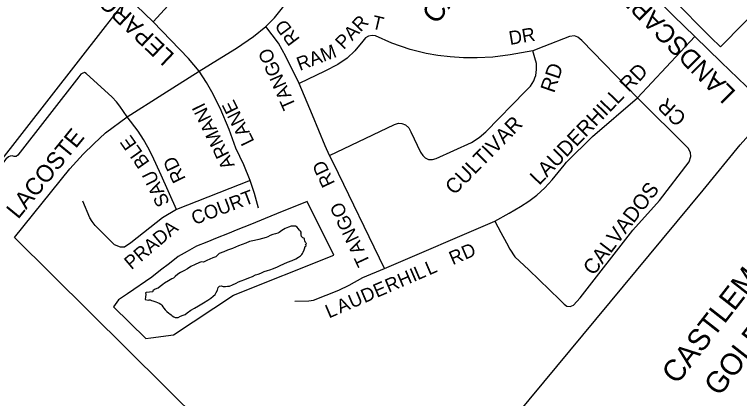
# Model space of a CAD drawing. Extents: x 586326 to 623965, y 4819854 to 4857850.
# Drawn here: x 600266 to 601060, y 4848747 to 4849167 of the extents above; entities that cross this region are included whole.
import ezdxf

# ---------------------------------------------------------------- set-up
doc = ezdxf.new("R2010")
doc.units = 0
for name, color, linetype in [('Lots_Concessions', 7, 'Continuous'), ('Major Rds and Hwys', 7, 'Continuous'), ('Minor Rd Lbls', 7, 'Continuous'), ('Minor Rds', 7, 'Continuous'), ('Park Outlines', 7, 'Continuous'), ('Private Rds', 7, 'Continuous'), ('Proposed Minor Rds', 7, 'Continuous'), ('Proposed Secondary Rds', 7, 'Continuous'), ('Pts of Interest', 7, 'Continuous'), ('School Syms_Lbls', 7, 'Continuous'), ('Secondary Rds Lbls', 7, 'Continuous'), ('SWM Ponds', 7, 'Continuous')]:
    doc.layers.add(name, color=color, linetype=linetype)

msp = doc.modelspace()

# ---------------------------------------------------------------- linework, layer by layer
at = {"layer": 'Lots_Concessions'}
for p, q in [((600363.18, 4849150.39), (600439.86, 4849248.73)), ((600221.01, 4848967.88), (600363.18, 4849150.39))]:
    msp.add_line(p, q, dxfattribs=at)
at = {"layer": 'Major Rds and Hwys'}
for points in [[(600655.71, 4848538.35), (600680.59, 4848565.68), (600727.98, 4848623.21), (601019.9, 4848974.62), (601060.51, 4849024.1), (601094.27, 4849062.29)], [(600655.71, 4848538.35), (600472.16, 4848719.34), (600266.27, 4848923)]]:
    msp.add_lwpolyline(points, dxfattribs=at)
at = {"layer": 'Minor Rds'}
for points in [[(600417.89, 4849158.65), (600390.43, 4849185.69), (600265.78, 4849306.63), (600235.56, 4849335.86), (600223.99, 4849347.03)], [(600417.89, 4849158.65), (600434.62, 4849176.49), (600438.89, 4849180.39), (600443.35, 4849184.18), (600468.79, 4849204.21)], [(600468.2, 4849104.9), (600456.68, 4849118.63), (600417.89, 4849158.65)], [(600577.94, 4849091.28), (600563.38, 4849120.85), (600555.03, 4849135.23), (600541.42, 4849153.76)], [(600661.52, 4849143.38), (600657.84, 4849143.9), (600653.69, 4849143.18), (600650.54, 4849141.06), (600647.43, 4849137.55), (600638.59, 4849126.86), (600630.44, 4849118.85), (600620.04, 4849112), (600606.04, 4849104.86), (600577.94, 4849091.28)], [(600808.68, 4849122.65), (600789.72, 4849120.25), (600772.67, 4849119.2), (600757.84, 4849119.4), (600743.04, 4849120.43), (600729.72, 4849121.92), (600717, 4849124.19), (600699.16, 4849128.46), (600679.32, 4849135.41), (600661.52, 4849143.38)], [(600948.22, 4849075.71), (600887.34, 4849138.36), (600882.88, 4849141.84), (600878.99, 4849143.52), (600873.84, 4849142.78), (600845.65, 4849131.92), (600833.74, 4849126.98)], [(600948.22, 4849075.71), (601010.7, 4849142.63)], [(600611.1, 4849012.59), (600682.3, 4849046.64), (600686.67, 4849047.8), (600690.32, 4849047.56), (600694.27, 4849045.96), (600697.8, 4849042.7), (600700.12, 4849038.54), (600710.73, 4849016.13), (600713.02, 4849012.73), (600715.7, 4849010.14), (600719.53, 4849008.38), (600723.61, 4849008.05), (600727.85, 4849009.2), (600766.36, 4849026.79), (600774.88, 4849032.14), (600782.31, 4849038.48), (600825.51, 4849083.04), (600830.89, 4849088.55), (600834.67, 4849094.24), (600835.81, 4849097.41), (600836.76, 4849100.02), (600837.68, 4849106.73), (600837.5, 4849113.07), (600835.89, 4849119.46), (600833.74, 4849126.98)], [(600833.74, 4849126.98), (600808.68, 4849122.65)], [(600524.21, 4848985.38), (600517.27, 4849002.28), (600508.4, 4849020.52), (600501.38, 4849040.82), (600491.27, 4849064.4), (600482.16, 4849082.15), (600476.39, 4849092.34), (600468.2, 4849104.9)], [(600592.6, 4849056.77), (600577.94, 4849091.28)], [(600792.01, 4848940.93), (600807.81, 4848949.35), (600820.18, 4848956.74), (600829.08, 4848962.75), (600837.85, 4848969.3), (600846.74, 4848977.36), (600854.69, 4848985.93), (600867.71, 4849002.01), (600870.58, 4849005.11), (600898.84, 4849033.2), (600948.22, 4849075.71)], [(600972.03, 4848963.45), (601004.84, 4849005.73), (601006.49, 4849011.56), (601006.01, 4849015.7), (601003.41, 4849020.43), (600948.22, 4849075.71)], [(600443.73, 4848953.39), (600426.72, 4848991.21), (600417.06, 4849012.56), (600412.09, 4849021.83), (600407.33, 4849030), (600401.51, 4849039), (600389.56, 4849054.85)], [(600611.1, 4849012.59), (600606.17, 4849023.25), (600592.6, 4849056.77)], [(600671.2, 4848888.9), (600615.53, 4849004.16), (600611.1, 4849012.59)], [(600524.21, 4848985.38), (600443.73, 4848953.39)], [(600533.14, 4848954.92), (600529.07, 4848970.87), (600524.21, 4848985.38)], [(600443.73, 4848953.39), (600428.36, 4848944.54), (600393.52, 4848917.16), (600386.54, 4848912.53), (600382.3, 4848912.48), (600375.86, 4848914.99), (600354.5, 4848936.16), (600351.13, 4848940.26), (600348.67, 4848944.49), (600341.16, 4848962.74)], [(600943.1, 4848931.1), (600972.03, 4848963.45)], [(600671.2, 4848888.9), (600792.01, 4848940.93)], [(600792.01, 4848940.93), (600798.68, 4848928.3), (600804.62, 4848916.91), (600808.44, 4848910.34), (600814.05, 4848901.79), (600829.06, 4848887.4)], [(600573.25, 4848853.47), (600588.37, 4848853.66), (600593.58, 4848854.46), (600621.27, 4848865.42), (600632.64, 4848870.77), (600647.68, 4848879.06), (600671.2, 4848888.9)]]:
    msp.add_lwpolyline(points, dxfattribs=at)
at = {"layer": 'Park Outlines'}
msp.add_lwpolyline([(600985.52, 4849184.93), (601028.4, 4849141.62), (601038.84, 4849131.36), (601116.02, 4849209.68)], dxfattribs=at)
msp.add_lwpolyline([(600409.83, 4848812.38), (600415.58, 4848813.19), (600440.17, 4848816.65), (600505.9, 4848860.05), (600615.62, 4848903.67), (600586.66, 4848962.12), (600553.17, 4848948.63), (600523.69, 4848936.76), (600510.67, 4848931.53), (600499.36, 4848926.97), (600488.04, 4848922.41), (600476.73, 4848917.86), (600465.44, 4848913.31), (600455.42, 4848907.73), (600445.46, 4848902.18), (600435.82, 4848894.65), (600426.2, 4848887.14), (600416.6, 4848879.64), (600389.85, 4848861.32), (600380.07, 4848854.62), (600374.7, 4848847.05)], close=True, dxfattribs=at)
at = {"layer": 'Private Rds'}
msp.add_lwpolyline([(600389.56, 4849054.85), (600381.56, 4849066.54), (600378, 4849071.28), (600373.03, 4849076.4), (600344.86, 4849102.22), (600342.88, 4849103.15), (600341.07, 4849102.72), (600338.95, 4849101.43), (600336.59, 4849098.72), (600270.05, 4849013.08), (600267.96, 4849011.51), (600266.03, 4849011.55), (600263.67, 4849012.16), (600261.69, 4849011.98), (600259.54, 4849010.96), (600256.78, 4849008.69), (600239.99, 4848986.88)], dxfattribs=at)
at = {"layer": 'Proposed Minor Rds'}
msp.add_lwpolyline([(600829.06, 4848887.4), (600863.11, 4848854.76), (600867.7, 4848849.95), (600870.74, 4848847.69), (600874.53, 4848847.51), (600878.2, 4848849), (600885.43, 4848857.06), (600943.1, 4848931.1)], dxfattribs=at)
at = {"layer": 'Proposed Secondary Rds'}
for points in [[(601010.7, 4849142.63), (600987.65, 4849165.3), (600885.77, 4849266.74)], [(600541.42, 4849153.76), (600550.81, 4849163.15), (600569.61, 4849186.82), (600584.85, 4849206.32), (600590.68, 4849214.53)], [(600468.2, 4849104.9), (600493.17, 4849119.91), (600509.15, 4849130.04), (600527.89, 4849142.71), (600541.42, 4849153.76)], [(601094.27, 4849062.29), (601039.65, 4849114.76), (601010.7, 4849142.63)], [(600389.56, 4849054.85), (600428.46, 4849079.63), (600468.2, 4849104.9)], [(600266.27, 4848923), (600326.94, 4848997.91), (600341.39, 4849013.99), (600353.14, 4849025.23), (600365.93, 4849037.32), (600389.56, 4849054.85)]]:
    msp.add_lwpolyline(points, dxfattribs=at)
at = {"layer": 'SWM Ponds'}
msp.add_lwpolyline([(600426.48, 4848849.9), (600427.47, 4848848.76), (600428.65, 4848847.29), (600429.69, 4848845.75), (600431.29, 4848843.89), (600433.1, 4848841.99), (600435.04, 4848840.35), (600436.28, 4848839.44), (600437.66, 4848838.31), (600438.98, 4848837.27), (600440.52, 4848836.19), (600442.22, 4848835.41), (600443.71, 4848835.28), (600445.29, 4848835.51), (600448, 4848836.8), (600450.79, 4848838.04), (600452.92, 4848838.57), (600455.13, 4848840.62), (600459.16, 4848843.44), (600463.32, 4848845.8), (600467.54, 4848848.24), (600473.01, 4848851.65), (600477.72, 4848854.55), (600481.28, 4848856.77), (600483.85, 4848858.66), (600485.72, 4848860.73), (600487.04, 4848862.75), (600488.44, 4848865.31), (600489.11, 4848868.2), (600490.72, 4848869.63), (600492.51, 4848870.06), (600494.78, 4848869.38), (600497.26, 4848869.27), (600499.4, 4848869.67), (600501.5, 4848869.86), (600505.04, 4848871.11), (600509, 4848872.9), (600511.6, 4848874.52), (600514.41, 4848875.62), (600518.49, 4848876.94), (600522.79, 4848878.7), (600526.69, 4848880.41), (600530.12, 4848882), (600533.02, 4848882.9), (600535.76, 4848884.06), (600539.67, 4848885.63), (600543.19, 4848887.02), (600545.71, 4848887.74), (600549.77, 4848889.2), (600553.94, 4848890.94), (600557.19, 4848892.3), (600561.13, 4848894.22), (600565.18, 4848895.81), (600570.23, 4848897.6), (600574.02, 4848899.64), (600576.95, 4848901.37), (600579.42, 4848902.97), (600580.77, 4848904.23), (600581.36, 4848905.6), (600582.08, 4848906.99), (600583.2, 4848909.52), (600583.88, 4848911.56), (600583.96, 4848912.59), (600584.6, 4848913.19), (600585.41, 4848913.59), (600585.3, 4848913.92), (600585.42, 4848914.31), (600585.01, 4848914.64), (600584.93, 4848915.25), (600585.42, 4848915.72), (600585.84, 4848916.25), (600584.67, 4848917.4), (600584.09, 4848919.32), (600583.59, 4848920.86), (600583.61, 4848921.52), (600583.8, 4848921.98), (600583.07, 4848922.31), (600582.01, 4848922.59), (600581.13, 4848923.33), (600580.45, 4848923.87), (600580.27, 4848924.49), (600580.05, 4848925.22), (600579.89, 4848926.19), (600579.79, 4848926.99), (600579.97, 4848927.47), (600580.09, 4848928.78), (600579.22, 4848929.7), (600578.31, 4848931.03), (600576.84, 4848932.9), (600575.64, 4848934.33), (600573.89, 4848935.21), (600571.26, 4848935.43), (600569.09, 4848935.3), (600566.13, 4848934.32), (600562.6, 4848932.93), (600558.73, 4848930.47), (600556.12, 4848928.37), (600554.37, 4848927.54), (600552.05, 4848926.91), (600549.08, 4848926.07), (600546, 4848924.94), (600543.53, 4848923.82), (600541.65, 4848922.97), (600537.68, 4848921.93), (600533.83, 4848920.91), (600528.94, 4848919.49), (600523.33, 4848918.39), (600519.55, 4848916.83), (600515.44, 4848915.17), (600511.5, 4848913.86), (600504.79, 4848911.05), (600499.37, 4848908.95), (600495.47, 4848907.24), (600490.23, 4848905.36), (600487.94, 4848903.37), (600486.47, 4848901.96), (600483.22, 4848900.6), (600476.71, 4848897.89), (600473.1, 4848896.07), (600470.41, 4848896.22), (600468.12, 4848895.33), (600463.92, 4848893.37), (600459.18, 4848891.22), (600455.58, 4848888.79), (600451.54, 4848886.58), (600448.1, 4848884.52), (600444.97, 4848882.7), (600442.13, 4848880.16), (600440.2, 4848878.62), (600438.38, 4848877.85), (600434.76, 4848875.56), (600430.57, 4848872.85), (600428.55, 4848871.51), (600425.87, 4848869.33), (600423.35, 4848867.55), (600421.87, 4848867.1), (600419.62, 4848865.93), (600417.8, 4848864.54), (600417.84, 4848863.97), (600417.13, 4848863.46), (600414.07, 4848863.23), (600410.33, 4848862.94), (600409.8, 4848862.26), (600409.85, 4848860.76), (600409.57, 4848858.06), (600409.18, 4848855.07), (600412.61, 4848854.46), (600413.81, 4848854.67), (600414.69, 4848854.81), (600416.14, 4848854.14), (600417.72, 4848853.51), (600421, 4848852.41), (600422.93, 4848851.76), (600424.65, 4848851.15)], close=True, dxfattribs=at)

# ---------------------------------------------------------------- texts
at = {"layer": 'Minor Rd Lbls'}
for s, height, rotation, p in [('LEPARC', 18.639, 136.46355, (600442.37, 4849122.67)), ('PAR', 14.924, 46.35919, (600626.6, 4849127.66)), ('T', 14.92, 346.85802, (600656.35, 4849151.56)), ('RD', 14.924, 126.89131, (600579.21, 4849139.82)), ('DR', 14.924, 9.64461, (600808.65, 4849133.39)), ('RAM', 14.924, 20.75385, (600578.53, 4849104.95)), ('TANGO', 14.924, 113.86888, (600574.66, 4849066.57)), ('LAUDERHILL RD', 16.4038, 45.99416, (600840.45, 4848979.25)), ('RD', 16.404, 71.16821, (600856.88, 4849080.11)), ('CR', 16.404, 135.99595, (601002.75, 4849054.72)), ('ARMANI', 14.924, 116.30005, (600507.62, 4849001.92)), ('LANE', 14.924, 116.30005, (600529.11, 4849028.01)), ('CULTIVAR', 16.404, 45.48592, (600747.59, 4848968.52)), ('BLE', 14.924, 125.04936, (600414.72, 4849005.1)), ('RD', 14.924, 115.79137, (600454.01, 4848987.14)), ('D', 14.92, 115.14058, (600611.03, 4848995.55)), ('SAU', 14.924, 115.79137, (600436.53, 4848960.89)), ('R', 14.92, 115.14058, (600617.32, 4848982.15)), ('CALVADOS', 16.404, 52.61833, (600900.11, 4848880.52)), ('COURT', 14.924, 20.75385, (600463.24, 4848936.4)), ('O', 14.92, 115.14058, (600630.87, 4848949.07)), ('G', 14.92, 115.14058, (600637.46, 4848935.03)), ('PRADA', 14.924, 40.22195, (600394.2, 4848887.06)), ('N', 14.92, 115.14058, (600643.75, 4848921.62)), ('A', 14.92, 115.14058, (600649.74, 4848908.85)), ('R', 14.92, 23.27529, (600745.89, 4848892.58)), ('D', 14.92, 23.27529, (600759.49, 4848898.44)), ('T', 14.92, 115.14058, (600656.03, 4848895.45)), ('L', 14.92, 23.27529, (600719.87, 4848881.39)), ('H', 14.92, 23.27529, (600689.43, 4848868.3)), ('I', 14.92, 23.27529, (600703.03, 4848874.15)), ('L', 14.92, 23.27529, (600707.57, 4848876.1)), ('R', 14.92, 23.27529, (600675.83, 4848862.45)), ('E', 14.92, 23.27529, (600662.87, 4848856.88)), ('U', 14.92, 23.27529, (600635.67, 4848845.17)), ('D', 14.92, 23.27529, (600649.27, 4848851.02)), ('A', 14.92, 23.27529, (600622.72, 4848839.6)), ('L', 14.92, 23.27529, (600610.41, 4848834.31))]:
    msp.add_text(s, height=height, rotation=rotation, dxfattribs=at).set_placement(p)
at = {"layer": 'Pts of Interest'}
for s, p in [('CASTLEMORE', (600991.31, 4848761.3)), ('GOLF AND ', (601037.66, 4848748.27))]:
    msp.add_text(s, height=23.61, rotation=52.00002, dxfattribs=at).set_placement(p)
at = {"layer": 'School Syms_Lbls'}
msp.add_text('CATHOLIC ES', height=22.5, rotation=52.00002, dxfattribs=at).set_placement((600728.1, 4849154.83))
at = {"layer": 'Secondary Rds Lbls'}
for s, height, rotation, p in [('LANDSCAPE DR', 20.2516, 134.9622, (601056.65, 4849082.02)), ('LACOSTE', 18.639, 50.82753, (600270.22, 4848942.17))]:
    msp.add_text(s, height=height, rotation=rotation, dxfattribs=at).set_placement(p)

doc.saveas('drawing.dxf')
